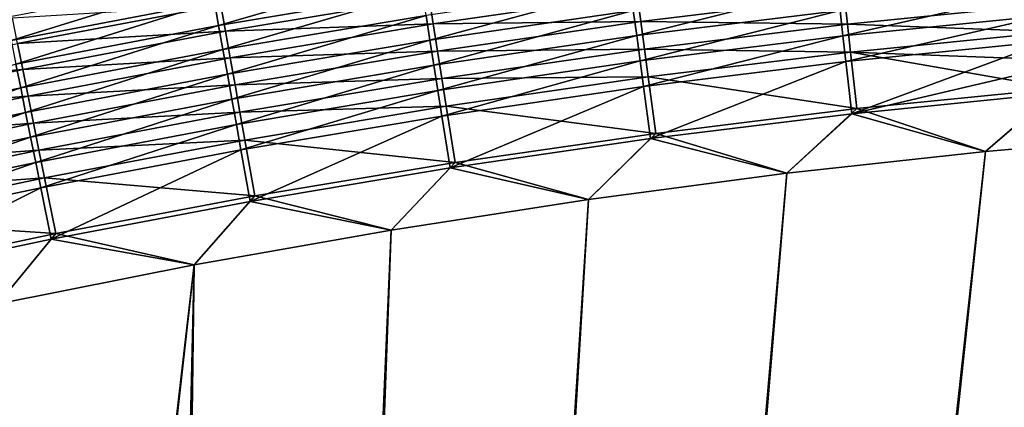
# Model space of a CAD drawing. Header units: metres. Extents: x -1 to 1402, y -1402 to 1.
# Tile 365 of 444: x 758 to 818, y -170 to -147. Entities that reach past the tile are written whole.
import ezdxf

# ---------------------------------------------------------------- set-up
doc = ezdxf.new("R2010")
doc.units = ezdxf.units.M

msp = doc.modelspace()

# ---------------------------------------------------------------- linework, layer by layer
at = {"layer": 'None0'}
for points in [[(782.256836, -143.529465, -496.832489), (769.79071, -145.620804, -496.831726), (770.049744, -147.059097, -497.515503)], [(770.049744, -147.059097, -497.515503), (782.484619, -144.973038, -497.516113), (782.256836, -143.529465, -496.832489)], [(769.537598, -144.215607, -496.081482), (757.098511, -146.572037, -496.080231), (757.381409, -147.971603, -496.830688)], [(769.537598, -144.215607, -496.081482), (757.381409, -147.971603, -496.830688), (769.79071, -145.620804, -496.831726)], [(782.954163, -147.948685, -498.676758), (795.16687, -144.631989, -498.131744), (782.717224, -146.447098, -498.131409)], [(782.954163, -147.948685, -498.676758), (795.370544, -146.138519, -498.677002), (795.16687, -144.631989, -498.131744)], [(795.577454, -147.66893, -499.151489), (807.823975, -144.600418, -498.677124), (795.370544, -146.138519, -498.677002)], [(807.823975, -144.600418, -498.677124), (795.577454, -147.66893, -499.151489), (807.996216, -146.135239, -499.15155)], [(770.31427, -148.52774, -498.130951), (782.484619, -144.973038, -497.516113), (770.049744, -147.059097, -497.515503)], [(782.898682, -145.325439, -500.930145), (770.467468, -147.402969, -500.929626), (770.181213, -145.808319, -500.261444)], [(770.31427, -148.52774, -498.130951), (782.717224, -146.447098, -498.131409), (782.484619, -144.973038, -497.516113)], [(783.154968, -146.955826, -501.522247), (770.467468, -147.402969, -500.929626), (782.898682, -145.325439, -500.930145)], [(795.596313, -145.150085, -501.522491), (783.154968, -146.955826, -501.522247), (782.898682, -145.325439, -500.930145)], [(795.819885, -146.811737, -502.037659), (783.154968, -146.955826, -501.522247), (795.596313, -145.150085, -501.522491)], [(808.260132, -145.283646, -502.03775), (795.819885, -146.811737, -502.037659), (795.596313, -145.150085, -501.522491)], [(808.448486, -146.971741, -502.475372), (795.819885, -146.811737, -502.037659), (808.260132, -145.283646, -502.03775)], [(808.170776, -147.690002, -499.554626), (820.442322, -144.880005, -499.15155), (807.996216, -146.135239, -499.15155)], [(808.170776, -147.690002, -499.554626), (820.580933, -146.438553, -499.554596), (820.442322, -144.880005, -499.15155)], [(820.876465, -145.726883, -502.475342), (808.448486, -146.971741, -502.475372), (808.260132, -145.283646, -502.03775)], [(769.79071, -145.620804, -496.831726), (757.381409, -147.971603, -496.830688), (757.670959, -149.404129, -497.514679)], [(770.181213, -145.808319, -500.261444), (757.771057, -148.151657, -500.260559), (757.457581, -146.596222, -499.517975)], [(769.79071, -145.620804, -496.831726), (757.670959, -149.404129, -497.514679), (770.049744, -147.059097, -497.515503)], [(770.467468, -147.402969, -500.929626), (757.771057, -148.151657, -500.260559), (770.181213, -145.808319, -500.261444)], [(821.027344, -147.436462, -502.834808), (808.448486, -146.971741, -502.475372), (820.876465, -145.726883, -502.475342)], [(770.58374, -150.023834, -498.676392), (782.717224, -146.447098, -498.131409), (770.31427, -148.52774, -498.130951)], [(770.58374, -150.023834, -498.676392), (782.954163, -147.948685, -498.676758), (782.717224, -146.447098, -498.131409)], [(783.194885, -149.47406, -499.151337), (795.370544, -146.138519, -498.677002), (782.954163, -147.948685, -498.676758)], [(783.194885, -149.47406, -499.151337), (795.577454, -147.66893, -499.151489), (795.370544, -146.138519, -498.677002)], [(807.996216, -146.135239, -499.15155), (795.577454, -147.66893, -499.151489), (795.787048, -149.219223, -499.554596)], [(795.787048, -149.219223, -499.554596), (808.170776, -147.690002, -499.554626), (807.996216, -146.135239, -499.15155)], [(808.347046, -149.260757, -499.885712), (820.580933, -146.438553, -499.554596), (808.170776, -147.690002, -499.554626)], [(808.347046, -149.260757, -499.885712), (820.721008, -148.013123, -499.885681), (820.580933, -146.438553, -499.554596)], [(770.049744, -147.059097, -497.515503), (757.670959, -149.404129, -497.514679), (757.966614, -150.866913, -498.13028)], [(757.966614, -150.866913, -498.13028), (770.31427, -148.52774, -498.130951), (770.049744, -147.059097, -497.515503)], [(783.154968, -146.955826, -501.522247), (770.759033, -149.027405, -501.521851), (770.467468, -147.402969, -500.929626)], [(783.415283, -148.612045, -502.037476), (770.759033, -149.027405, -501.521851), (783.154968, -146.955826, -501.522247)], [(795.819885, -146.811737, -502.037659), (783.415283, -148.612045, -502.037476), (783.154968, -146.955826, -501.522247)], [(796.046326, -148.49501, -502.475311), (783.415283, -148.612045, -502.037476), (795.819885, -146.811737, -502.037659)], [(808.448486, -146.971741, -502.475372), (796.046326, -148.49501, -502.475311), (795.819885, -146.811737, -502.037659)], [(808.638794, -148.677185, -502.834839), (796.046326, -148.49501, -502.475311), (808.448486, -146.971741, -502.475372)], [(821.027344, -147.436462, -502.834808), (808.638794, -148.677185, -502.834839), (808.448486, -146.971741, -502.475372)], [(770.467468, -147.402969, -500.929626), (758.091125, -149.739944, -500.928925), (757.771057, -148.151657, -500.260559)], [(770.759033, -149.027405, -501.521851), (758.091125, -149.739944, -500.928925), (770.467468, -147.402969, -500.929626)], [(783.438721, -151.019272, -499.554474), (795.577454, -147.66893, -499.151489), (783.194885, -149.47406, -499.151337)], [(795.577454, -147.66893, -499.151489), (783.438721, -151.019272, -499.554474), (795.787048, -149.219223, -499.554596)], [(795.998779, -150.785477, -499.885681), (808.170776, -147.690002, -499.554626), (795.787048, -149.219223, -499.554596)], [(795.998779, -150.785477, -499.885681), (808.347046, -149.260757, -499.885712), (808.170776, -147.690002, -499.554626)], [(821.179443, -149.159103, -503.115448), (808.638794, -148.677185, -502.834839), (821.027344, -147.436462, -502.834808)], [(758.091125, -149.739944, -500.928925), (745.421509, -150.749222, -500.25943), (757.771057, -148.151657, -500.260559)], [(770.857483, -151.54364, -499.151062), (782.954163, -147.948685, -498.676758), (770.58374, -150.023834, -498.676392)], [(770.857483, -151.54364, -499.151062), (783.194885, -149.47406, -499.151337), (782.954163, -147.948685, -498.676758)], [(808.703247, -152.434357, -500.329407), (820.721008, -148.013123, -499.885681), (808.347046, -149.260757, -499.885712)], [(808.703247, -152.434357, -500.329407), (820.862122, -149.599731, -500.144135), (820.721008, -148.013123, -499.885681)], [(758.267822, -152.35704, -498.675903), (770.31427, -148.52774, -498.130951), (757.966614, -150.866913, -498.13028)], [(770.759033, -149.027405, -501.521851), (758.417236, -151.35791, -501.521301), (758.091125, -149.739944, -500.928925)], [(758.267822, -152.35704, -498.675903), (770.58374, -150.023834, -498.676392), (770.31427, -148.52774, -498.130951)], [(771.055237, -150.677597, -502.037201), (758.417236, -151.35791, -501.521301), (770.759033, -149.027405, -501.521851)], [(783.415283, -148.612045, -502.037476), (771.055237, -150.677597, -502.037201), (770.759033, -149.027405, -501.521851)], [(783.678955, -150.28981, -502.47522), (771.055237, -150.677597, -502.037201), (783.415283, -148.612045, -502.037476)], [(796.046326, -148.49501, -502.475311), (783.678955, -150.28981, -502.47522), (783.415283, -148.612045, -502.037476)], [(796.275146, -150.195587, -502.834808), (783.678955, -150.28981, -502.47522), (796.046326, -148.49501, -502.475311)], [(808.638794, -148.677185, -502.834839), (796.275146, -150.195587, -502.834808), (796.046326, -148.49501, -502.475311)], [(809.023315, -152.122925, -503.31662), (796.275146, -150.195587, -502.834808), (808.638794, -148.677185, -502.834839)], [(821.332275, -150.890518, -503.316589), (808.638794, -148.677185, -502.834839), (821.179443, -149.159103, -503.115448)], [(821.332275, -150.890518, -503.316589), (809.023315, -152.122925, -503.31662), (808.638794, -148.677185, -502.834839)], [(757.670959, -149.404129, -497.514679), (745.679016, -153.458969, -498.129456), (757.966614, -150.866913, -498.13028)], [(771.134766, -153.083206, -499.554291), (783.194885, -149.47406, -499.151337), (770.857483, -151.54364, -499.151062)], [(771.134766, -153.083206, -499.554291), (783.438721, -151.019272, -499.554474), (783.194885, -149.47406, -499.151337)], [(795.787048, -149.219223, -499.554596), (783.438721, -151.019272, -499.554474), (783.685059, -152.580368, -499.88562)], [(783.685059, -152.580368, -499.88562), (795.998779, -150.785477, -499.885681), (795.787048, -149.219223, -499.554596)], [(796.426575, -153.949951, -500.329407), (808.347046, -149.260757, -499.885712), (795.998779, -150.785477, -499.885681)], [(796.426575, -153.949951, -500.329407), (808.703247, -152.434357, -500.329407), (808.347046, -149.260757, -499.885712)], [(808.703247, -152.434357, -500.329407), (821.003967, -151.194412, -500.329376), (820.862122, -149.599731, -500.144135)], [(758.091125, -149.739944, -500.928925), (745.774658, -152.330673, -500.92804), (745.421509, -150.749222, -500.25943)], [(758.417236, -151.35791, -501.521301), (745.774658, -152.330673, -500.92804), (758.091125, -149.739944, -500.928925)], [(758.573792, -153.870773, -499.150696), (770.58374, -150.023834, -498.676392), (758.267822, -152.35704, -498.675903)], [(758.573792, -153.870773, -499.150696), (770.857483, -151.54364, -499.151062), (770.58374, -150.023834, -498.676392)], [(796.275146, -150.195587, -502.834808), (783.945374, -151.984818, -502.834747), (783.678955, -150.28981, -502.47522)], [(796.737427, -153.63147, -503.31662), (783.945374, -151.984818, -502.834747), (796.275146, -150.195587, -502.834808)], [(809.023315, -152.122925, -503.31662), (796.737427, -153.63147, -503.31662), (796.275146, -150.195587, -502.834808)], [(757.966614, -150.866913, -498.13028), (745.679016, -153.458969, -498.129456), (746.011169, -154.942657, -498.675262)], [(746.011169, -154.942657, -498.675262), (758.267822, -152.35704, -498.675903), (757.966614, -150.866913, -498.13028)], [(771.055237, -150.677597, -502.037201), (758.748474, -153.001526, -502.036804), (758.417236, -151.35791, -501.521301)], [(771.355286, -152.349243, -502.475006), (758.748474, -153.001526, -502.036804), (771.055237, -150.677597, -502.037201)], [(783.678955, -150.28981, -502.47522), (771.355286, -152.349243, -502.475006), (771.055237, -150.677597, -502.037201)], [(783.945374, -151.984818, -502.834747), (771.355286, -152.349243, -502.475006), (783.678955, -150.28981, -502.47522)], [(784.1828, -155.734467, -500.329407), (795.998779, -150.785477, -499.885681), (783.685059, -152.580368, -499.88562)], [(784.1828, -155.734467, -500.329407), (796.426575, -153.949951, -500.329407), (795.998779, -150.785477, -499.885681)], [(758.417236, -151.35791, -501.521301), (746.134399, -153.941681, -501.52063), (745.774658, -152.330673, -500.92804)], [(758.748474, -153.001526, -502.036804), (746.134399, -153.941681, -501.52063), (758.417236, -151.35791, -501.521301)], [(771.414917, -154.638611, -499.885529), (783.438721, -151.019272, -499.554474), (771.134766, -153.083206, -499.554291)], [(783.438721, -151.019272, -499.554474), (771.414917, -154.638611, -499.885529), (783.685059, -152.580368, -499.88562)], [(816.879211, -154.735916, -500.477753), (821.003967, -151.194412, -500.329376), (808.703247, -152.434357, -500.329407)], [(816.879211, -154.735916, -503.477753), (809.023315, -152.122925, -503.31662), (821.332275, -150.890518, -503.316589)], [(829.04248, -153.68222, -503.477753), (816.879211, -154.735916, -503.477753), (821.332275, -150.890518, -503.316589)], [(816.879211, -154.735916, -500.477753), (829.04248, -153.68222, -500.477753), (821.003967, -151.194412, -500.329376)], [(758.883728, -155.404205, -499.554047), (770.857483, -151.54364, -499.151062), (758.573792, -153.870773, -499.150696)], [(758.883728, -155.404205, -499.554047), (771.134766, -153.083206, -499.554291), (770.857483, -151.54364, -499.151062)], [(783.945374, -151.984818, -502.834747), (771.658447, -154.038086, -502.834625), (771.355286, -152.349243, -502.475006)], [(784.483643, -155.40947, -503.31662), (771.658447, -154.038086, -502.834625), (783.945374, -151.984818, -502.834747)], [(796.737427, -153.63147, -503.31662), (784.483643, -155.40947, -503.31662), (783.945374, -151.984818, -502.834747)], [(746.348572, -156.44989, -499.150238), (758.267822, -152.35704, -498.675903), (746.011169, -154.942657, -498.675262)], [(746.348572, -156.44989, -499.150238), (758.573792, -153.870773, -499.150696), (758.267822, -152.35704, -498.675903)], [(771.355286, -152.349243, -502.475006), (759.083984, -154.666519, -502.474731), (758.748474, -153.001526, -502.036804)], [(771.658447, -154.038086, -502.834625), (759.083984, -154.666519, -502.474731), (771.355286, -152.349243, -502.475006)], [(759.270203, -676.616821, -500.477753), (877.839905, -152.386719, -500.477753), (865.633545, -152.258026, -500.477753)], [(865.633545, -152.258026, -500.477753), (853.427002, -152.435944, -500.477753), (759.270203, -676.616821, -500.477753)], [(890.038513, -152.829346, -500.477753), (877.839905, -152.386719, -500.477753), (759.270203, -676.616821, -500.477753)], [(853.427002, -152.435944, -500.477753), (841.227478, -152.913116, -500.477753), (759.270203, -676.616821, -500.477753)], [(762.366577, -676.864197, -503.477753), (853.427002, -152.435928, -503.477753), (865.633545, -152.258026, -503.477753)], [(865.633545, -152.258026, -503.477753), (877.839844, -152.386719, -503.477753), (762.366577, -676.864197, -503.477753)], [(877.839844, -152.386719, -503.477753), (890.038513, -152.829361, -503.477753), (762.366577, -676.864197, -503.477753)], [(841.227539, -152.913116, -503.477753), (853.427002, -152.435928, -503.477753), (762.366577, -676.864197, -503.477753)], [(783.685059, -152.580368, -499.88562), (771.414917, -154.638611, -499.885529), (771.980957, -157.781189, -500.329407)], [(771.980957, -157.781189, -500.329407), (784.1828, -155.734467, -500.329407), (783.685059, -152.580368, -499.88562)], [(804.743835, -156.067139, -500.477753), (808.703247, -152.434357, -500.329407), (796.426575, -153.949951, -500.329407)], [(804.743835, -156.067139, -503.477753), (796.737427, -153.63147, -503.31662), (809.023315, -152.122925, -503.31662)], [(816.879211, -154.735916, -503.477753), (804.743835, -156.067139, -503.477753), (809.023315, -152.122925, -503.31662)], [(804.743835, -156.067139, -500.477753), (816.879211, -154.735916, -500.477753), (808.703247, -152.434357, -500.329407)], [(758.748474, -153.001526, -502.036804), (746.499817, -155.578232, -502.036285), (746.134399, -153.941681, -501.52063)], [(759.083984, -154.666519, -502.474731), (746.499817, -155.578232, -502.036285), (758.748474, -153.001526, -502.036804)], [(759.196899, -156.9534, -499.885376), (771.134766, -153.083206, -499.554291), (758.883728, -155.404205, -499.554047)], [(759.196899, -156.9534, -499.885376), (771.414917, -154.638611, -499.885529), (771.134766, -153.083206, -499.554291)], [(902.222107, -153.593277, -500.477753), (890.038513, -152.829346, -500.477753), (759.270203, -676.616821, -500.477753)], [(759.270203, -676.616821, -500.477753), (841.227478, -152.913116, -500.477753), (829.04248, -153.68222, -500.477753)], [(829.04248, -153.68222, -503.477753), (841.227539, -152.913116, -503.477753), (761.671448, -674.203247, -503.477753)], [(761.671448, -674.203247, -503.477753), (841.227539, -152.913116, -503.477753), (762.366577, -676.864197, -503.477753)], [(762.366577, -676.864197, -503.477753), (890.038513, -152.829361, -503.477753), (902.222107, -153.593292, -503.477753)], [(746.69043, -157.97673, -499.553741), (758.573792, -153.870773, -499.150696), (746.348572, -156.44989, -499.150238)], [(746.69043, -157.97673, -499.553741), (758.883728, -155.404205, -499.554047), (758.573792, -153.870773, -499.150696)], [(759.270203, -676.616821, -500.477753), (914.381592, -154.685791, -500.477753), (902.222107, -153.593277, -500.477753)], [(829.04248, -153.68222, -500.477753), (816.879211, -154.735916, -500.477753), (759.270203, -676.616821, -500.477753)], [(816.879211, -154.735916, -503.477753), (829.04248, -153.68222, -503.477753), (761.671448, -674.203247, -503.477753)], [(902.222107, -153.593292, -503.477753), (914.381592, -154.685791, -503.477753), (762.366577, -676.864197, -503.477753)], [(792.641296, -157.669098, -503.477753), (784.483643, -155.40947, -503.31662), (796.737427, -153.63147, -503.31662)], [(804.743835, -156.067139, -503.477753), (792.641296, -157.669098, -503.477753), (796.737427, -153.63147, -503.31662)], [(771.658447, -154.038086, -502.834625), (759.423035, -156.348648, -502.834473), (759.083984, -154.666519, -502.474731)], [(772.270935, -157.450256, -503.31662), (759.423035, -156.348648, -502.834473), (771.658447, -154.038086, -502.834625)], [(784.483643, -155.40947, -503.31662), (772.270935, -157.450256, -503.31662), (771.658447, -154.038086, -502.834625)], [(792.641296, -157.669098, -500.477753), (796.426575, -153.949951, -500.329407), (784.1828, -155.734467, -500.329407)], [(792.641296, -157.669098, -500.477753), (804.743835, -156.067139, -500.477753), (796.426575, -153.949951, -500.329407)], [(759.083984, -154.666519, -502.474731), (746.869995, -157.236084, -502.474396), (746.499817, -155.578232, -502.036285)], [(759.423035, -156.348648, -502.834473), (746.869995, -157.236084, -502.474396), (759.083984, -154.666519, -502.474731)], [(759.829529, -160.083466, -500.329346), (771.414917, -154.638611, -499.885529), (759.196899, -156.9534, -499.885376)], [(926.506104, -156.11409, -500.477753), (914.381592, -154.685791, -500.477753), (759.270203, -676.616821, -500.477753)], [(816.879211, -154.735916, -500.477753), (804.743835, -156.067139, -500.477753), (759.270203, -676.616821, -500.477753)], [(771.414917, -154.638611, -499.885529), (759.829529, -160.083466, -500.329346), (771.980957, -157.781189, -500.329407)], [(761.671448, -674.203247, -503.477753), (804.743835, -156.067139, -503.477753), (816.879211, -154.735916, -503.477753)], [(914.381592, -154.685791, -503.477753), (926.506042, -156.114075, -503.477753), (762.366577, -676.864197, -503.477753)], [(747.035767, -159.519287, -499.885162), (758.883728, -155.404205, -499.554047), (746.69043, -157.97673, -499.553741)], [(747.035767, -159.519287, -499.885162), (759.196899, -156.9534, -499.885376), (758.883728, -155.404205, -499.554047)], [(780.576416, -159.535049, -503.477753), (772.270935, -157.450256, -503.31662), (784.483643, -155.40947, -503.31662)], [(792.641296, -157.669098, -503.477753), (780.576416, -159.535049, -503.477753), (784.483643, -155.40947, -503.31662)], [(759.270203, -676.616821, -500.477753), (804.743835, -156.067139, -500.477753), (792.641296, -157.669098, -500.477753)], [(938.584595, -157.885391, -500.477753), (926.506104, -156.11409, -500.477753), (759.270203, -676.616821, -500.477753)], [(792.641296, -157.669098, -503.477753), (804.743835, -156.067139, -503.477753), (761.671448, -674.203247, -503.477753)], [(762.366577, -676.864197, -503.477753), (926.506042, -156.114075, -503.477753), (938.584595, -157.885391, -503.477753)], [(780.576416, -159.535049, -500.477753), (784.1828, -155.734467, -500.329407), (771.980957, -157.781189, -500.329407)], [(780.576416, -159.535049, -500.477753), (792.641296, -157.669098, -500.477753), (784.1828, -155.734467, -500.329407)], [(759.423035, -156.348648, -502.834473), (747.244019, -158.911011, -502.834229), (746.869995, -157.236084, -502.474396)], [(760.107971, -159.747269, -503.316559), (747.244019, -158.911011, -502.834229), (759.423035, -156.348648, -502.834473)], [(772.270935, -157.450256, -503.31662), (760.107971, -159.747269, -503.316559), (759.423035, -156.348648, -502.834473)], [(747.733459, -162.635925, -500.329315), (759.196899, -156.9534, -499.885376), (747.035767, -159.519287, -499.885162)], [(747.733459, -162.635925, -500.329315), (759.829529, -160.083466, -500.329346), (759.196899, -156.9534, -499.885376)], [(768.553894, -161.658218, -503.477753), (760.107971, -159.747269, -503.316559), (772.270935, -157.450256, -503.31662)], [(780.576416, -159.535049, -503.477753), (768.553894, -161.658218, -503.477753), (772.270935, -157.450256, -503.31662)], [(792.641296, -157.669098, -500.477753), (780.576416, -159.535049, -500.477753), (759.270203, -676.616821, -500.477753)], [(759.270203, -676.616821, -500.477753), (950.60614, -160.006927, -500.477753), (938.584595, -157.885391, -500.477753)], [(771.980957, -157.781189, -500.329407), (759.829529, -160.083466, -500.329346), (768.553894, -161.658218, -500.477753)], [(780.576416, -159.535049, -503.477753), (792.641296, -157.669098, -503.477753), (761.671448, -674.203247, -503.477753)], [(938.584595, -157.885391, -503.477753), (950.60614, -160.006927, -503.477753), (762.366577, -676.864197, -503.477753)], [(768.553894, -161.658218, -500.477753), (780.576416, -159.535049, -500.477753), (771.980957, -157.781189, -500.329407)], [(760.107971, -159.747269, -503.316559), (747.999634, -162.295074, -503.316498), (747.244019, -158.911011, -502.834229)], [(756.578674, -164.031845, -503.477753), (747.999634, -162.295074, -503.316498), (760.107971, -159.747269, -503.316559)], [(768.553894, -161.658218, -503.477753), (756.578674, -164.031845, -503.477753), (760.107971, -159.747269, -503.316559)], [(780.576416, -159.535049, -500.477753), (758.274048, -673.982178, -500.477753), (759.270203, -676.616821, -500.477753)], [(780.576416, -159.535049, -500.477753), (768.553894, -161.658218, -500.477753), (758.274048, -673.982178, -500.477753)], [(780.576416, -159.535049, -503.477753), (761.671448, -674.203247, -503.477753), (768.553894, -161.658218, -503.477753)], [(756.578674, -164.031845, -500.477753), (759.829529, -160.083466, -500.329346), (747.733459, -162.635925, -500.329315)], [(759.829529, -160.083466, -500.329346), (756.578674, -164.031845, -500.477753), (768.553894, -161.658218, -500.477753)], [(962.559814, -162.485886, -500.477753), (950.60614, -160.006927, -500.477753), (759.270203, -676.616821, -500.477753)], [(950.60614, -160.006927, -503.477753), (962.559814, -162.485901, -503.477753), (762.366577, -676.864197, -503.477753)], [(756.582703, -671.729858, -500.477753), (768.553894, -161.658218, -500.477753), (714.156311, -629.303467, -500.477753)], [(768.553894, -161.658218, -500.477753), (756.578674, -164.031845, -500.477753), (714.156311, -629.303467, -500.477753)], [(716.277588, -627.182129, -503.477753), (756.578674, -164.031845, -503.477753), (768.553894, -161.658218, -503.477753)], [(758.704041, -669.608582, -503.477753), (716.277588, -627.182129, -503.477753), (768.553894, -161.658218, -503.477753)], [(768.553894, -161.658218, -500.477753), (756.582703, -671.729858, -500.477753), (758.274048, -673.982178, -500.477753)], [(768.553894, -161.658218, -503.477753), (760.432129, -671.748047, -503.477753), (758.704041, -669.608582, -503.477753)], [(761.671448, -674.203247, -503.477753), (760.432129, -671.748047, -503.477753), (768.553894, -161.658218, -503.477753)], [(974.433777, -165.328979, -500.477753), (962.559814, -162.485886, -500.477753), (759.270203, -676.616821, -500.477753)], [(762.366577, -676.864197, -503.477753), (962.559814, -162.485901, -503.477753), (974.433777, -165.328995, -503.477753)], [(759.270203, -676.616821, -500.477753), (986.21344, -168.541031, -500.477753), (974.433777, -165.328979, -500.477753)], [(974.433777, -165.328995, -503.477753), (986.21344, -168.541031, -503.477753), (762.366577, -676.864197, -503.477753)], [(997.883667, -172.126526, -500.477753), (986.21344, -168.541031, -500.477753), (759.270203, -676.616821, -500.477753)], [(986.21344, -168.541031, -503.477753), (997.883667, -172.126511, -503.477753), (762.366577, -676.864197, -503.477753)]]:
    msp.add_3dface(points, dxfattribs=at)

doc.saveas('drawing.dxf')
